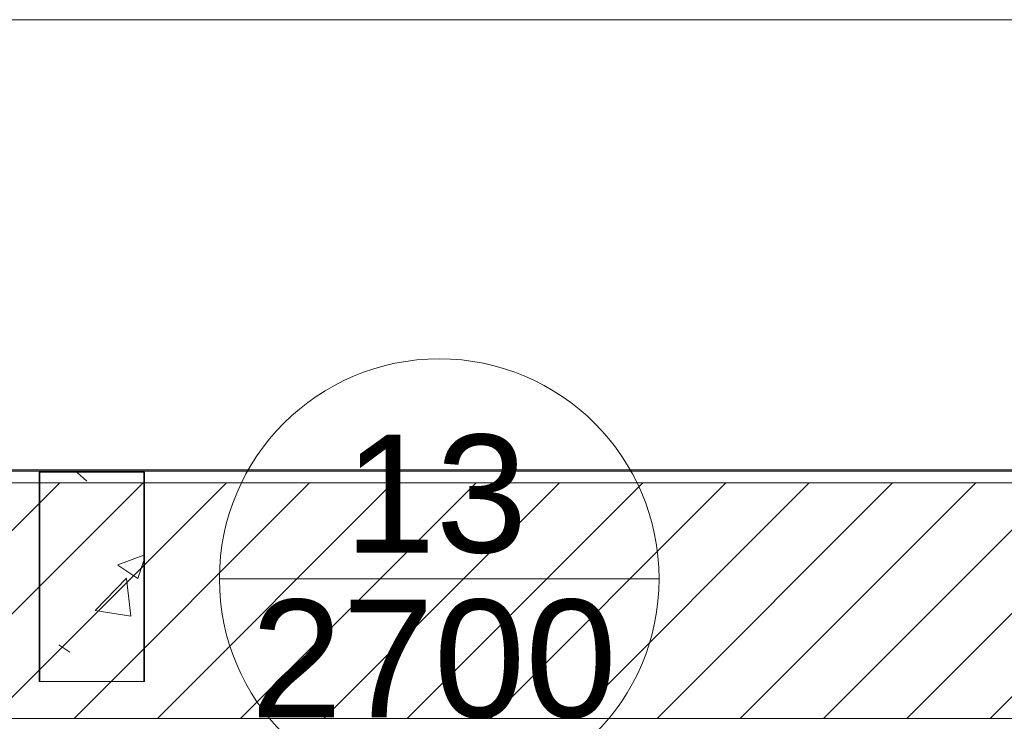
# Model space of a CAD drawing. Header units: metres. Extents: x 2.9 to 42.3, y -72.9 to -49.3.
# Tile 293 of 309: x 29.2 to 31.1, y -54.8 to -53.5. Entities that reach past the tile are written whole.
import ezdxf

# ---------------------------------------------------------------- set-up
doc = ezdxf.new("R2010")
doc.units = ezdxf.units.M
for name, color, linetype, lineweight in [('A-COLS', 7, 'Continuous', 18), ('A-WALL', 7, 'Continuous', 18), ('A-WALL-PATT', 7, 'Continuous', 18), ('G-ANNO-SYMB', 7, 'Continuous', 9), ('S-COLS', 7, 'Continuous', 18)]:
    doc.layers.add(name, color=color, linetype=linetype, lineweight=lineweight)
doc.layers.add('M-HVAC-CDFF-IDEN', color=1, linetype='Continuous', lineweight=9, true_color=0xff0000)
doc.styles.add('Arial_2', font='arial.ttf', dxfattribs={"height": 0.225})
pattern_1 = [(50, (21.555, -62.929), (0.546555, -0.047815), [0.05715, -0.62865]), (355, (21.555, -62.929), (-0.105728, 0.573166), [0.04572, -0.50292]), (100.451, (21.601, -62.933), (0.440828, 0.525349), [0.04857, -0.53427]), (46.184, (21.555, -62.776), (0.813237, -0.12613), [0.08573, -0.94298]), (96.636, (21.623, -62.787), (0.712212, 0.742287), [0.07286, -0.80141]), (351.184, (21.555, -62.776), (0.712217, 0.742274), [0.06858, -0.75438]), (21, (21.631, -62.814), (0.454846, -0.306795), [0.05715, -0.62865]), (326, (21.631, -62.814), (0.185405, 0.55256), [0.04572, -0.50292]), (71.451, (21.669, -62.84), (0.640251, 0.245763), [0.04857, -0.53427]), (37.5, (21.555, -62.929), (0.009261, 0.2536672), [0.02515, -0.47168, 0.02515, -0.48539, -0.50482]), (37.5, (21.555, -62.929), (0.009261, 0.2536672), [-1.007, 0.02515, -0.47968]), (7.5, (21.555, -62.929), (0.200456, 0.300546), [0.02515, -0.26594, 0.02515, -0.46025, -0.1924]), (7.5, (21.555, -62.929), (0.200456, 0.300546), [-0.77648, 0.02515, -0.16726]), (327.5, (21.385, -62.929), (0.4067682, -0.0171882), [0.02515, -0.16535, 0.02515, -0.56921, -0.78867]), (327.5, (21.385, -62.929), (0.4067682, -0.0171882), [-0.78486, 0.02515, -0.76352]), (317.5, (21.309, -62.929), (0.444383, 0.0762794), [0.02515, -0.2225, 0.02515, -0.36957, -0.56007]), (317.5, (21.309, -62.929), (0.444383, 0.0762794), [-0.64237, 0.02515, -0.53492])]

# ---------------------------------------------------------------- blocks, each defined once
blk = doc.blocks.new('4 GRE - ESCOLA DE CINEMA E AUDIOVISUAL CINE REX R07_rvt-1-2PAV')
at = {"layer": 'A-WALL-PATT', "true_color": 0xd4d4d4}
h = blk.add_hatch(dxfattribs=at)
h.set_pattern_fill('FP_1', color=254, style=0, pattern_type=2)
h.set_pattern_definition(pattern_1)
h.paths.add_polyline_path([(34.6123, -54.5915), (34.6148, -54.5915), (34.6148, -54.344), (34.6671, -54.3441), (34.6671, -54.3415), (34.6123, -54.3415)])
h.paths.add_polyline_path([(33.7123, -54.5915), (33.7123, -54.3415), (32.5098, -54.3415), (32.5098, -54.344), (33.7098, -54.344), (33.7098, -54.5915)])
h.paths.add_polyline_path([(32.3648, -54.344), (32.3648, -54.3415), (21.406, -54.3415), (21.406, -54.344), (31.216, -54.344)])
h.paths.add_polyline_path([(21.257, -54.344), (21.261, -54.344), (21.261, -54.3415), (21.257, -54.3415)])
h.paths.add_polyline_path([(21.0513, -54.344), (21.2485, -54.344), (21.2485, -54.3415), (19.056, -54.3415), (19.056, -54.344), (20.7433, -54.344)])
h.paths.add_polyline_path([(18.911, -54.344), (18.911, -54.3415), (11.9396, -54.3415), (11.9396, -54.344), (18.8952, -54.344)])
h.paths.add_polyline_path([(11.3998, -54.344), (11.7396, -54.3439), (11.7396, -54.3415), (11.3998, -54.3415)])
h.paths.add_polyline_path([(9.7998, -54.344), (9.7998, -54.3415), (9.7973, -54.3415), (9.7973, -54.344)])
h.paths.add_polyline_path([(9.6523, -54.344), (9.6523, -54.3415), (5.5173, -54.3415), (5.5173, -54.344), (9.0385, -54.344)])
h = blk.add_hatch(dxfattribs=at)
h.set_pattern_fill('FP_2', color=254, style=0, pattern_type=2)
h.set_pattern_definition([(45, (21.555, -62.929), (-0.0795495, 0.0795495), [])])
h.paths.add_polyline_path([(34.6587, -54.8165), (34.6587, -54.3665), (34.6373, -54.3665), (34.6373, -54.8165)])
h.paths.add_polyline_path([(33.094, -54.8165), (33.6873, -54.8165), (33.6873, -54.3665), (11.9396, -54.3665), (11.9396, -54.4969), (11.7396, -54.4969), (11.7396, -54.3665), (11.3998, -54.3665), (11.3998, -54.8165), (11.434, -54.8165), (11.434, -54.5715), (11.534, -54.5715), (11.534, -54.8165), (12.4365, -54.8165), (12.4355, -54.8148), (12.6087, -54.8148), (12.6087, -54.8165), (33.0641, -54.8165)])
h.paths.add_polyline_path([(9.6546, -54.8165), (9.7998, -54.8165), (9.7998, -54.3665), (5.5173, -54.3665), (5.5173, -54.8165), (9.0385, -54.8165)])
at = {"layer": 'S-COLS', "true_color": 0xaaaaaa}
h = blk.add_hatch(dxfattribs=at)
h.set_pattern_fill('FP_1', color=253, style=0, pattern_type=2)
h.set_pattern_definition(pattern_1)
h.paths.add_polyline_path([(29.2828, -54.7459), (29.4828, -54.7459), (29.4828, -54.3459), (29.2828, -54.3459), (29.2828, -54.6287)])
at = {"layer": 'A-WALL', "color": 253, "true_color": 0xaaaaaa}
for p, q in [((32.3648, -54.344), (21.406, -54.344)), ((32.3623, -54.3415), (21.4085, -54.3415)), ((32.3873, -54.3665), (21.3835, -54.3665)), ((14.724, -54.8165), (32.674, -54.8165))]:
    blk.add_line(p, q, dxfattribs=at)
at = {"layer": 'S-COLS', "color": 253, "true_color": 0xaaaaaa}
for p, q in [((29.2828, -54.3459), (29.2828, -54.7459)), ((29.4828, -54.3459), (29.2828, -54.3459)), ((29.4828, -54.7459), (29.4828, -54.3459)), ((29.2828, -54.7459), (29.4828, -54.7459))]:
    blk.add_line(p, q, dxfattribs=at)
blk = doc.blocks.new('Family - P16-298871-2PAV')
at = {"layer": 'S-COLS', "color": 253, "true_color": 0xaaaaaa}
for p, q in [((-0.1, 0.2), (-0.1, -0.2)), ((0.1, 0.2), (-0.1, 0.2)), ((0.1, -0.2), (0.1, 0.2)), ((-0.1, -0.2), (0.1, -0.2))]:
    blk.add_line(p, q, dxfattribs=at)
blk = doc.blocks.new('Family - P16-301667-2PAV')
at = {"layer": 'S-COLS', "color": 253, "true_color": 0xaaaaaa}
for p, q in [((-0.1, 0.2), (-0.1, -0.2)), ((0.1, 0.2), (-0.1, 0.2)), ((0.1, -0.2), (0.1, 0.2)), ((-0.1, -0.2), (0.1, -0.2))]:
    blk.add_line(p, q, dxfattribs=at)
blk = doc.blocks.new('ESTRUTURAL CINE REX _011_IFC-1-2PAV')
at = {"layer": 'A-COLS', "color": 253, "lineweight": 18, "true_color": 0xaaaaaa}
blk.add_blockref('Family - P16-301667-2PAV', (29.3841, -54.5462), dxfattribs=at)
at = {"layer": 'S-COLS', "color": 253, "lineweight": 18, "true_color": 0xaaaaaa}
blk.add_blockref('Family - P16-298871-2PAV', (29.3841, -54.5462), dxfattribs=at)
blk = doc.blocks.new('M_Identificador de terminal de ar_BTS - Em caixas-852561-2PAV')
at = {"layer": 'M-HVAC-CDFF-IDEN'}
blk.add_line((-0.0056, 0), (0.0056, 0), dxfattribs=at)
blk.add_circle((0, 0), 0.0056, dxfattribs=at)

msp = doc.modelspace()

# ---------------------------------------------------------------- linework, layer by layer
at = {"layer": 'G-ANNO-SYMB'}
msp.add_line((4.1178, -53.482), (40.778, -53.482), dxfattribs=at)

# ---------------------------------------------------------------- block references
at = {"lineweight": 5}
for name in ['4 GRE - ESCOLA DE CINEMA E AUDIOVISUAL CINE REX R07_rvt-1-2PAV', 'ESTRUTURAL CINE REX _011_IFC-1-2PAV']:
    msp.add_blockref(name, (0, 0), dxfattribs=at)
at = {"layer": 'M-HVAC-CDFF-IDEN', "xscale": 74.99999999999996, "yscale": 74.99999999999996, "zscale": 74.99999999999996}
msp.add_blockref('M_Identificador de terminal de ar_BTS - Em caixas-852561-2PAV', (30.0469, -54.5498), dxfattribs=at)

# ---------------------------------------------------------------- texts
at = {"layer": 'M-HVAC-CDFF-IDEN', "color": 7, "char_height": 0.225, "attachment_point": 1, "style": 'Arial_2'}
for s, insert, width in [('13', (29.8655, -54.2747), 0.432911), ('2700', (29.687, -54.5897), 0.865822)]:
    msp.add_mtext(s, dxfattribs=dict(at, insert=insert, width=width))

doc.saveas('drawing.dxf')
